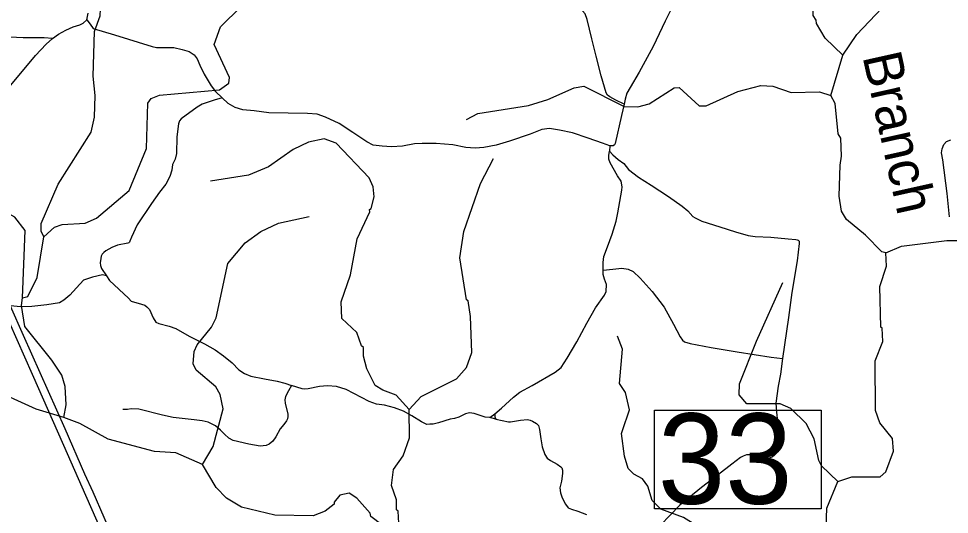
# Model space of a CAD drawing. Extents: x 2104537 to 2336408, y 34176 to 229611.
# Drawn here: x 2245517 to 2259920, y 160196 to 167870 of the extents above; entities that cross this region are included whole.
import ezdxf

# ---------------------------------------------------------------- set-up
doc = ezdxf.new("R2010")
doc.units = 0
for name, color, linetype in [('Exist Hydrographic Creek Single Shore', 7, 'Continuous'), ('Exist Hydrographic Misc Water Feature', 7, 'Continuous'), ('Exist Road Non-System Type 51', 7, 'Continuous'), ('Exist Road Secondary Structure Standard Bridge Number Label', 7, 'Continuous'), ('Exist Utilities Electrical Transmission Line', 7, 'Continuous'), ('Old_Level_32', 7, 'Continuous')]:
    doc.layers.add(name, color=color, linetype=linetype)

msp = doc.modelspace()

# ---------------------------------------------------------------- linework, layer by layer
at = {"layer": 'Exist Hydrographic Creek Single Shore'}
msp.add_line((2258086, 166678), (2258273, 167304), dxfattribs=at)
for points in [[(2258273, 167304), (2258487, 167625), (2258875, 168034), (2259031, 168270), (2259080, 168447)], [(2258939, 164247), (2258873, 164262), (2258621, 164519), (2258327, 164758), (2258251, 164891), (2258216, 165124), (2258229, 165600), (2258253, 165740), (2258242, 166022), (2258200, 166089), (2258154, 166555), (2258086, 166678)], [(2258194, 160706), (2258410, 160777), (2258851, 160779), (2258934, 160856), (2259056, 161172), (2259038, 161372), (2258844, 161612), (2258776, 161804), (2258770, 162571), (2258892, 162871), (2258882, 163078), (2258857, 163094), (2258844, 163721), (2258949, 164037), (2258939, 164247)], [(2246215, 161693), (2245789, 161823), (2245036, 162165), (2244694, 162254), (2244428, 162230), (2244120, 162134), (2243855, 161975), (2243706, 161840), (2243590, 161780), (2243473, 161779), (2243390, 161827), (2243238, 162092), (2243177, 162434), (2243076, 162558), (2242867, 162608), (2242217, 162676), (2241899, 162800)], [(2248362, 160969), (2247952, 161148), (2247619, 161171), (2246901, 161358), (2246465, 161603), (2246215, 161693)], [(2251454, 159778), (2251353, 159793), (2251286, 159843), (2251135, 160033), (2250967, 160164), (2250959, 160217), (2250748, 160447), (2250631, 160522), (2250490, 160495), (2250399, 160385), (2250399, 160352), (2250259, 160244), (2250076, 160175), (2249484, 160186), (2248967, 160308), (2248732, 160447), (2248573, 160614), (2248362, 160969)], [(2258093, 157690), (2258172, 158266), (2258228, 158475), (2258210, 158718), (2258158, 158900), (2258006, 159224), (2257963, 159382), (2257977, 159664), (2258002, 159706), (2258022, 160290), (2258194, 160706)]]:
    msp.add_lwpolyline(points, dxfattribs=at)
at = {"layer": 'Exist Hydrographic Misc Water Feature'}
for points in [[(2258273, 167304), (2257996, 167569), (2257861, 167795), (2257860, 167844), (2257810, 167920), (2257808, 168176), (2257639, 168383), (2257520, 168684), (2256890, 169329), (2256831, 169445), (2256834, 170150), (2256632, 170351), (2256340, 170497), (2256071, 170729), (2255753, 170935), (2255343, 171114)], [(2245909, 164491), (2245866, 164580), (2245866, 164698), (2246127, 165306), (2246637, 166113), (2246693, 166345), (2246699, 166680), (2246672, 166979), (2246691, 167670), (2246781, 167911), (2246795, 168229), (2246575, 168653), (2246599, 168784), (2246854, 169153), (2246885, 169454), (2246831, 169937)], [(2245909, 164491), (2246074, 164641), (2246190, 164682), (2246549, 164704), (2246723, 164780), (2247228, 165210), (2247497, 165860), (2247516, 166559), (2247566, 166636), (2247699, 166686), (2248623, 166770), (2248772, 166869), (2248779, 166961), (2248542, 167467), (2248640, 167744), (2248962, 168056)], [(2245575, 163546), (2245617, 164588), (2245457, 164795), (2245222, 164927), (2244855, 164990), (2244155, 165010), (2243572, 165071), (2243005, 165091), (2242721, 165172), (2242537, 165261), (2242428, 165378), (2242291, 165784), (2241962, 166332), (2241878, 166422), (2241359, 166659), (2240958, 166814)], [(2252450, 166309), (2252624, 166400), (2253406, 166526), (2253705, 166619), (2254112, 166798), (2254262, 166825), (2254889, 166511), (2255097, 166507), (2255272, 166549), (2255662, 166801), (2255736, 166803), (2256047, 166521), (2256155, 166522), (2256645, 166742), (2257002, 166837), (2257186, 166824), (2257470, 166726), (2257911, 166737), (2258086, 166678)], [(2251562, 161819), (2251360, 162043), (2251151, 162116), (2251034, 162190), (2250907, 162448), (2250855, 162646), (2250854, 162781), (2250821, 162804), (2250752, 163012), (2250517, 163227), (2250507, 163486), (2250654, 163903), (2250757, 164462), (2250954, 164881), (2250945, 164914), (2250970, 164930), (2251019, 165113), (2251001, 165264), (2250941, 165406), (2250429, 165941), (2250245, 166007), (2250004, 165956), (2249763, 165846), (2249382, 165574), (2249075, 165449), (2248484, 165352)], [(2251562, 161819), (2251744, 162022), (2252291, 162294), (2252448, 162468), (2252529, 162702), (2252508, 163260), (2252473, 163500), (2252448, 163517), (2252343, 164166), (2252406, 164574), (2252666, 165320), (2252863, 165704)], [(2248362, 160969), (2248526, 161245), (2248680, 161829), (2248636, 162053), (2248569, 162169), (2248266, 162427), (2248216, 162527), (2248231, 162717), (2248280, 162818), (2248503, 163095), (2248576, 163238), (2248753, 164081), (2249025, 164397), (2249265, 164576), (2249539, 164702), (2250013, 164808)], [(2258939, 164247), (2259180, 164348), (2259879, 164436), (2260354, 164433), (2260529, 164400), (2260663, 164293), (2260874, 164020), (2260999, 163939), (2261232, 163980), (2262145, 164438), (2262452, 164625), (2262701, 164666)], [(2245575, 163546), (2245658, 163570), (2245806, 163863), (2245909, 164491)], [(2258194, 160706), (2257942, 160947), (2257899, 161030), (2257830, 161363), (2257703, 161605), (2257468, 161836), (2257301, 161908), (2256784, 161905), (2256666, 162045), (2256673, 162218), (2256935, 162879), (2257344, 163783)], [(2246215, 161693), (2246255, 161892), (2246236, 162175), (2246184, 162350), (2246033, 162582), (2245612, 163105), (2245559, 163428), (2245575, 163546)], [(2256726, 157812), (2256572, 158271), (2256683, 159063), (2256597, 159369), (2256419, 159701), (2256293, 159841), (2255807, 160146), (2255456, 160277), (2255322, 160411), (2255254, 160635), (2255169, 160748), (2255036, 160817), (2254951, 160907), (2254892, 161098), (2254847, 161447), (2254863, 161496), (2254969, 161815), (2254909, 162082), (2254816, 162222), (2254861, 162755), (2254785, 162954)], [(2251454, 159778), (2251452, 159919), (2251401, 160061), (2251391, 160244), (2251366, 160268), (2251365, 160419), (2251288, 160643), (2251320, 160892), (2251468, 161102), (2251566, 161379), (2251562, 161819)]]:
    msp.add_lwpolyline(points, dxfattribs=at)
at = {"layer": 'Exist Road Non-System Type 51'}
for p, q in [((2254667, 165902), (2254658, 165816)), ((2252810, 161695), (2252886, 161754)), ((2252903, 161668), (2252810, 161695))]:
    msp.add_line(p, q, dxfattribs=at)
for points in [[(2256349, 169742), (2256364, 169682), (2256339, 169571), (2256107, 168907), (2256020, 168698), (2255804, 168345), (2255606, 167997), (2255520, 167830), (2255335, 167438), (2255117, 167041), (2254978, 166806), (2254931, 166715), (2254904, 166625), (2254887, 166545)], [(2254887, 166545), (2254760, 166607), (2254668, 166658), (2254629, 166684), (2254611, 166719), (2254532, 166984), (2254452, 167291), (2254389, 167559), (2254316, 167854), (2254285, 167945), (2254203, 168035), (2254157, 168090), (2254134, 168124), (2254099, 168259), (2254069, 168417), (2254042, 168477), (2253996, 168528), (2253949, 168557), (2253833, 168596), (2253682, 168640), (2253606, 168669), (2253421, 168765), (2253296, 168818)], [(2246573, 167852), (2246595, 167954)], [(2246040, 167565), (2246133, 167628), (2246245, 167691), (2246362, 167744), (2246462, 167775), (2246514, 167799), (2246573, 167852)], [(2246573, 167852), (2246622, 167782), (2246673, 167719), (2247003, 167620), (2247583, 167437), (2247653, 167425), (2247921, 167421), (2248050, 167393), (2248154, 167360), (2248235, 167310), (2248282, 167246), (2248320, 167152), (2248387, 167012), (2248497, 166829), (2248561, 166740), (2248666, 166645)], [(2246040, 167565), (2245910, 167572), (2245588, 167573), (2245280, 167589), (2245014, 167580), (2244878, 167579), (2244534, 167594), (2244168, 167591), (2243758, 167603), (2243702, 167598), (2243634, 167576), (2243545, 167538)], [(2244751, 166102), (2245082, 166471), (2245780, 167301), (2245943, 167476), (2246040, 167565)], [(2248666, 166645), (2248543, 166608), (2248359, 166548), (2248279, 166501), (2248033, 166319), (2248007, 166289), (2247992, 166240), (2247966, 166041), (2247960, 165783), (2247937, 165695), (2247899, 165614), (2247886, 165522), (2247859, 165428), (2247796, 165305), (2247699, 165183), (2247575, 165008), (2247352, 164678), (2247262, 164489), (2247240, 164425), (2247232, 164410), (2247220, 164401), (2247207, 164395), (2247049, 164361), (2246959, 164326), (2246864, 164277), (2246833, 164252), (2246808, 164223), (2246794, 164191), (2246787, 164157), (2246779, 164089), (2246783, 164046), (2246798, 164001), (2246875, 163890)], [(2254667, 165902), (2254552, 165941), (2254329, 166022), (2254090, 166101), (2253886, 166141), (2253734, 166167), (2253614, 166156), (2253431, 166082), (2253112, 165972), (2252909, 165909), (2252715, 165877), (2252581, 165864), (2252437, 165876), (2252236, 165914), (2251980, 165935), (2251760, 165936), (2251642, 165931), (2251455, 165896), (2251285, 165886), (2251145, 165895), (2251001, 165913), (2250904, 165964), (2250690, 166109), (2250475, 166249), (2250264, 166343), (2250135, 166391), (2249989, 166401), (2249391, 166414), (2249162, 166441), (2248986, 166459), (2248866, 166494), (2248761, 166557), (2248666, 166645)], [(2254887, 166545), (2254845, 166368), (2254750, 165935), (2254739, 165915), (2254717, 165903), (2254667, 165902)], [(2259924, 164804), (2259885, 165163), (2259817, 165683), (2259800, 165792), (2259807, 165853), (2259832, 165922), (2259875, 165968), (2259944, 165995)], [(2254563, 163977), (2254560, 164095), (2254575, 164187), (2254631, 164336), (2254701, 164533), (2254763, 164733), (2254789, 164864), (2254851, 165216), (2254856, 165268), (2254839, 165354), (2254784, 165434), (2254670, 165636), (2254652, 165692), (2254649, 165753), (2254658, 165816)], [(2254658, 165816), (2254712, 165761), (2254797, 165688), (2254880, 165625), (2254955, 165532), (2255110, 165415), (2255304, 165292), (2255572, 165115), (2255786, 164965), (2255870, 164896), (2255952, 164809), (2255986, 164784), (2256087, 164735), (2256369, 164648), (2256608, 164569), (2256805, 164511), (2256917, 164495), (2257157, 164489), (2257424, 164461), (2257544, 164452), (2257565, 164448), (2257582, 164438), (2257594, 164425), (2257596, 164409), (2257594, 164387), (2257562, 164120), (2257481, 163629), (2257432, 163241), (2257335, 162608)], [(2252886, 161754), (2252987, 161841), (2253173, 162009), (2253274, 162086), (2253464, 162192), (2253822, 162399), (2253911, 162472), (2254004, 162615), (2254154, 162868), (2254309, 163156), (2254442, 163394), (2254584, 163587), (2254607, 163646), (2254612, 163754), (2254585, 163835), (2254564, 163911), (2254563, 163977)], [(2254563, 163977), (2254711, 163993), (2254851, 164005), (2254947, 163990), (2255026, 163957), (2255137, 163850), (2255321, 163646), (2255504, 163404), (2255653, 163140), (2255754, 162945), (2255790, 162892), (2255819, 162868), (2255909, 162839), (2256232, 162779), (2256634, 162712), (2257163, 162630), (2257335, 162608)], [(2246875, 163890), (2246815, 163905), (2246659, 163870), (2246520, 163822), (2246415, 163702), (2246312, 163591), (2246218, 163512), (2246151, 163471), (2245951, 163441), (2245719, 163415), (2245551, 163408), (2245384, 163423)], [(2246875, 163890), (2246923, 163815), (2247219, 163541), (2247259, 163498), (2247416, 163449), (2247468, 163436), (2247500, 163410), (2247543, 163365), (2247598, 163237), (2247641, 163172), (2247687, 163149), (2247846, 163108), (2247948, 163074), (2248158, 162956), (2248393, 162835), (2248558, 162741), (2248689, 162650), (2248824, 162544), (2248924, 162433), (2249012, 162376), (2249111, 162337), (2249321, 162292), (2249516, 162256), (2249636, 162225), (2249737, 162193)], [(2257335, 162608), (2257304, 162367), (2257270, 162179), (2257234, 161915), (2257250, 161721), (2257289, 161475), (2257309, 161276), (2257304, 161240), (2257290, 161200), (2257267, 161165), (2257215, 161113), (2257182, 161088), (2257146, 161072), (2257099, 161065), (2257048, 161071), (2256827, 161118), (2256781, 161117), (2256731, 161099), (2256686, 161078), (2256553, 160971), (2256349, 160812), (2256085, 160613), (2255750, 160340), (2255298, 159876)], [(2249737, 162193), (2249695, 162108), (2249649, 162022), (2249637, 161970), (2249642, 161918), (2249683, 161749), (2249682, 161710), (2249676, 161676), (2249661, 161646), (2249622, 161587), (2249565, 161521), (2249496, 161396), (2249451, 161329), (2249395, 161285), (2249345, 161260), (2249254, 161251), (2249079, 161283), (2248837, 161340), (2248770, 161377), (2248703, 161435), (2248639, 161500), (2248564, 161565), (2248451, 161622), (2248355, 161642), (2248233, 161659), (2247908, 161695), (2247744, 161733), (2247375, 161827), (2247257, 161829), (2247201, 161817), (2247131, 161818)], [(2252810, 161695), (2252738, 161702), (2252642, 161731), (2252566, 161758), (2252496, 161768), (2252434, 161754), (2252328, 161701), (2252264, 161678), (2252193, 161668), (2252015, 161611), (2251930, 161594), (2251880, 161590), (2251836, 161589), (2251753, 161628), (2251600, 161723), (2251475, 161795), (2251333, 161847), (2251180, 161884), (2251056, 161904), (2250943, 161943), (2250585, 162127), (2250437, 162175), (2250295, 162187), (2250171, 162176), (2249999, 162138), (2249943, 162133), (2249903, 162137), (2249737, 162193)], [(2252886, 161754), (2252888, 161706), (2252903, 161668)], [(2252903, 161668), (2253095, 161626), (2253130, 161626), (2253283, 161654), (2253391, 161662), (2253431, 161654), (2253469, 161637), (2253531, 161603), (2253562, 161572), (2253578, 161512), (2253598, 161366), (2253620, 161240), (2253659, 161125), (2253696, 161067), (2253746, 161028), (2253853, 160971), (2253908, 160934), (2253924, 160914), (2253932, 160878), (2253933, 160830), (2253918, 160710), (2253893, 160606), (2253902, 160528), (2253927, 160454), (2253978, 160355), (2254021, 160299), (2254071, 160274), (2254169, 160247), (2254302, 160192)]]:
    msp.add_lwpolyline(points, dxfattribs=at)
at = {"layer": 'Exist Road Secondary Structure Standard Bridge Number Label'}
msp.add_lwpolyline([(2255359, 161810), (2257935, 161810), (2257935, 160280), (2255359, 160280)], close=True, dxfattribs=at)
at = {"layer": 'Exist Utilities Electrical Transmission Line'}
for points in [[(2245252, 163437), (2245728, 162365), (2246214, 161269), (2246554, 160491), (2246880, 159744)], [(2245384, 163423), (2245586, 162972), (2246230, 161525), (2246538, 160825), (2246663, 160547), (2247006, 159761), (2247029, 159711)]]:
    msp.add_lwpolyline(points, dxfattribs=at)

# ---------------------------------------------------------------- texts
at = {"layer": 'Exist Road Secondary Structure Standard Bridge Number Label'}
msp.add_text('33', height=1400, dxfattribs=at).set_placement((2255409, 160359))
at = {"layer": 'Old_Level_32'}
msp.add_text('Branch', height=600, rotation=282.5522, dxfattribs=at).set_placement((2258573, 167287))

doc.saveas('drawing.dxf')
